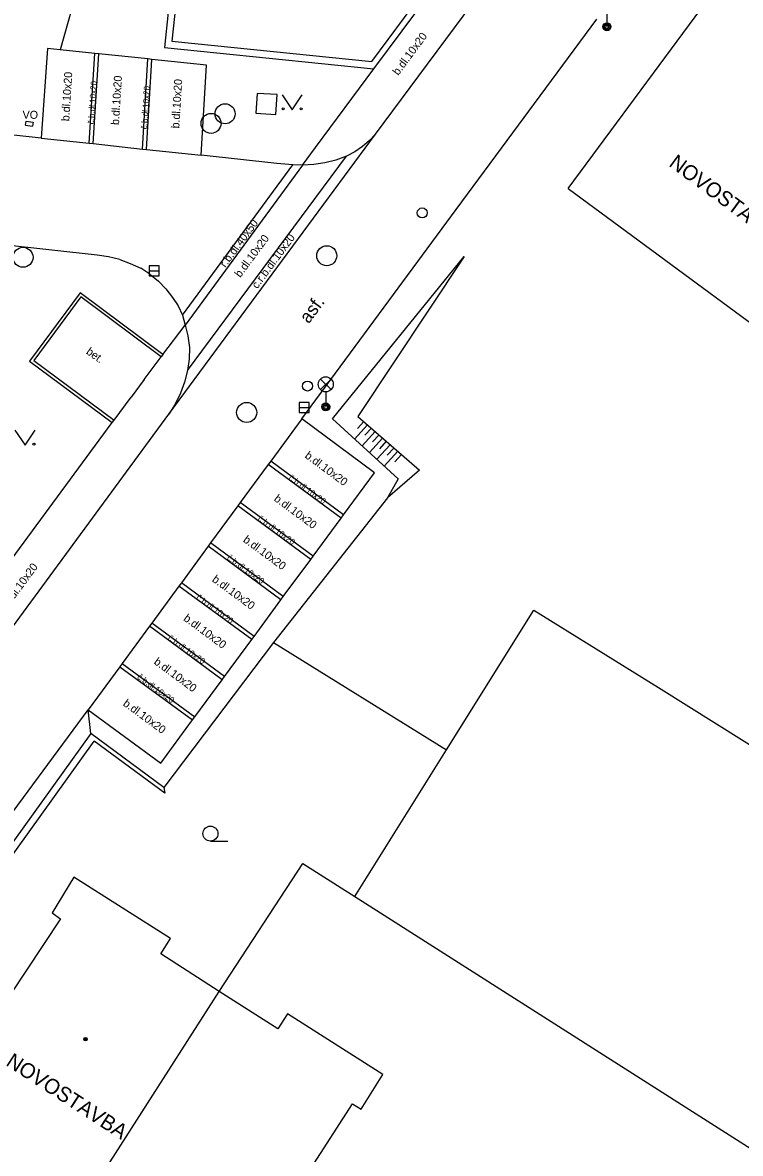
# Model space of a CAD drawing. Extents: x -598233 to -596890, y -1157848 to -1156431.
# Drawn here: x -597689.3 to -597653.4, y -1156874 to -1156817.5 of the extents above; entities that cross this region are included whole.
import ezdxf

# ---------------------------------------------------------------- set-up
doc = ezdxf.new("R2010")
doc.units = 0
for name, color, linetype in [('Level 10', 7, 'Continuous'), ('Level 11', 7, 'Continuous'), ('Level 14', 7, 'Continuous'), ('Level 15', 7, 'Continuous'), ('Level 24', 7, 'Continuous'), ('Level 26', 7, 'Continuous'), ('Level 27', 7, 'Continuous'), ('Level 28', 7, 'Continuous'), ('Level 31', 7, 'Continuous'), ('Level 33', 7, 'Continuous'), ('Level 36', 7, 'Continuous'), ('Level 39', 7, 'Continuous'), ('Level 40', 7, 'Continuous'), ('Level 41', 7, 'Continuous'), ('Level 42', 7, 'Continuous'), ('Level 5', 7, 'Continuous'), ('Level 51', 7, 'Continuous'), ('Level 6', 7, 'Continuous'), ('Level 7', 7, 'Continuous')]:
    doc.layers.add(name, color=color, linetype=linetype)

msp = doc.modelspace()

# ---------------------------------------------------------------- linework, layer by layer
at = {"layer": 'Level 10'}
for points in [[(-597671.66, -1156823.07), (-597665.99, -1156815.42)], [(-597667.63, -1156826.84), (-597660.61, -1156817.34)], [(-597688.05, -1156818.79), (-597688.36, -1156823.27)], [(-597680.1, -1156819.63), (-597682.83, -1156819.34), (-597683.03, -1156819.32), (-597685.49, -1156819.06), (-597685.69, -1156819.04), (-597687.42, -1156818.86), (-597688.05, -1156818.79)], [(-597680.38, -1156824.13), (-597680.1, -1156819.63)], [(-597688.36, -1156823.27), (-597698.25, -1156822.2)], [(-597671.66, -1156823.07), (-597671.97, -1156823.4)], [(-597671.97, -1156823.4), (-597672.32, -1156823.7), (-597672.7, -1156823.96), (-597673.11, -1156824.17)], [(-597676.59, -1156824.55), (-597680.38, -1156824.13)], [(-597673.11, -1156824.17), (-597673.64, -1156824.37), (-597674.19, -1156824.51), (-597674.74, -1156824.6), (-597675.31, -1156824.62)], [(-597675.8, -1156824.61), (-597676.59, -1156824.55)], [(-597675.31, -1156824.62), (-597675.8, -1156824.61)], [(-597675.35, -1156837.3), (-597667.63, -1156826.84)], [(-597685.56, -1156829.12), (-597690.25, -1156828.6)], [(-597685, -1156829.21), (-597685.56, -1156829.12)], [(-597684.44, -1156829.34), (-597685, -1156829.21)], [(-597684.44, -1156829.34), (-597683.91, -1156829.54), (-597683.39, -1156829.78)], [(-597682.93, -1156830.08), (-597683.39, -1156829.78)], [(-597682.93, -1156830.08), (-597682.51, -1156830.42), (-597682.13, -1156830.81), (-597681.8, -1156831.24)], [(-597681.8, -1156831.24), (-597681.52, -1156831.66), (-597681.31, -1156832.12), (-597681.17, -1156832.62)], [(-597681.17, -1156832.62), (-597681.03, -1156833.16), (-597680.96, -1156833.74), (-597680.97, -1156834.32), (-597681.05, -1156834.89)], [(-597681.05, -1156834.89), (-597681.2, -1156835.47), (-597681.4, -1156836.02), (-597681.67, -1156836.56), (-597681.98, -1156837.06)], [(-597692.4, -1156851.18), (-597690.6, -1156848.77), (-597681.98, -1156837.06)], [(-597671.72, -1156840), (-597675.35, -1156837.3)], [(-597682.39, -1156854.5), (-597680.8, -1156852.34), (-597680.69, -1156852.18), (-597679.33, -1156850.33), (-597679.21, -1156850.17), (-597677.85, -1156848.33), (-597677.73, -1156848.17), (-597676.39, -1156846.34), (-597676.27, -1156846.18), (-597674.9, -1156844.32), (-597674.78, -1156844.16), (-597673.38, -1156842.26), (-597673.26, -1156842.1), (-597671.72, -1156840)], [(-597693.76, -1156862.31), (-597686.01, -1156851.83)], [(-597686.01, -1156851.83), (-597682.39, -1156854.5)]]:
    msp.add_lwpolyline(points, dxfattribs=at)
at = {"layer": 'Level 11'}
for points in [[(-597685.97, -1156823.53), (-597685.69, -1156819.04)], [(-597685.77, -1156823.55), (-597685.49, -1156819.06)], [(-597683.31, -1156823.82), (-597683.03, -1156819.32)], [(-597683.11, -1156823.84), (-597682.83, -1156819.34)], [(-597674.67, -1156823.74), (-597671.75, -1156819.81)], [(-597681.98, -1156837.06), (-597671.66, -1156823.07)], [(-597688.36, -1156823.27), (-597685.97, -1156823.53), (-597685.77, -1156823.55), (-597683.31, -1156823.82), (-597683.11, -1156823.84), (-597680.38, -1156824.13)], [(-597675.31, -1156824.62), (-597674.67, -1156823.74)], [(-597681.05, -1156834.89), (-597673.11, -1156824.17)], [(-597681.31, -1156832.12), (-597675.8, -1156824.61)], [(-597675.31, -1156824.62), (-597681.17, -1156832.62)], [(-597682.28, -1156834.08), (-597681.17, -1156832.62)], [(-597675.35, -1156837.3), (-597676.9, -1156839.42), (-597677.02, -1156839.58), (-597678.42, -1156841.48), (-597678.54, -1156841.64), (-597679.9, -1156843.5), (-597680.02, -1156843.66), (-597681.36, -1156845.5), (-597681.48, -1156845.66), (-597682.83, -1156847.5), (-597682.95, -1156847.66), (-597684.32, -1156849.52), (-597684.43, -1156849.68), (-597686.01, -1156851.83)], [(-597692.19, -1156847.49), (-597684.81, -1156837.48)], [(-597673.38, -1156842.26), (-597677.02, -1156839.58)], [(-597673.26, -1156842.1), (-597676.9, -1156839.42)], [(-597674.9, -1156844.32), (-597678.54, -1156841.64)], [(-597674.78, -1156844.16), (-597678.42, -1156841.48)], [(-597676.27, -1156846.18), (-597679.9, -1156843.5)], [(-597676.39, -1156846.34), (-597680.02, -1156843.66)], [(-597677.85, -1156848.33), (-597681.48, -1156845.66)], [(-597677.73, -1156848.17), (-597681.36, -1156845.5)], [(-597679.21, -1156850.17), (-597682.83, -1156847.5)], [(-597679.33, -1156850.33), (-597682.95, -1156847.66)], [(-597684.43, -1156849.68), (-597680.8, -1156852.34)], [(-597684.32, -1156849.52), (-597680.69, -1156852.18)], [(-597685.89, -1156853.02), (-597686.01, -1156851.83)], [(-597682.23, -1156855.72), (-597682.19, -1156856)]]:
    msp.add_lwpolyline(points, dxfattribs=at)
at = {"layer": 'Level 14'}
for points in [[(-597686.83, -1156816.8), (-597687.42, -1156818.86)], [(-597673.82, -1156837.3), (-597667.23, -1156829.19)], [(-597667.23, -1156829.19), (-597672.54, -1156837.18)], [(-597670.53, -1156840.29), (-597673.82, -1156837.3)], [(-597672.54, -1156837.18), (-597669.47, -1156839.86)], [(-597669.47, -1156839.86), (-597671.07, -1156841.25)], [(-597670.53, -1156840.29), (-597671.07, -1156841.25)]]:
    msp.add_lwpolyline(points, dxfattribs=at)
at = {"layer": 'Level 15'}
for points in [[(-597672.71, -1156838.31), (-597672.06, -1156837.6)], [(-597672.57, -1156837.79), (-597672.25, -1156837.44)], [(-597672.2, -1156838.12), (-597671.87, -1156837.76)], [(-597672.34, -1156838.65), (-597671.68, -1156837.93)], [(-597671.97, -1156838.98), (-597671.31, -1156838.26)], [(-597671.82, -1156838.45), (-597671.49, -1156838.09)], [(-597671.45, -1156838.79), (-597671.12, -1156838.42)], [(-597671.6, -1156839.32), (-597670.93, -1156838.59)], [(-597671.23, -1156839.66), (-597670.55, -1156838.92)], [(-597671.08, -1156839.12), (-597670.74, -1156838.75)], [(-597670.7, -1156839.45), (-597670.36, -1156839.08)]]:
    msp.add_lwpolyline(points, dxfattribs=at)
at = {"layer": 'Level 24'}
for points in [[(-597689.14, -1156822.63), (-597689.12, -1156822.43)], [(-597689.14, -1156822.63), (-597688.79, -1156822.67)], [(-597689.12, -1156822.43), (-597688.77, -1156822.47)], [(-597688.77, -1156822.47), (-597688.79, -1156822.67)]]:
    msp.add_lwpolyline(points, dxfattribs=at)
at = {"layer": 'Level 26'}
msp.add_lwpolyline([(-597677.6418, -1156822.0361), (-597676.6439, -1156822.1018), (-597676.5782, -1156821.1039), (-597677.5761, -1156821.0382)], close=True, dxfattribs=at)
at = {"layer": 'Level 27'}
for p, q in [((-597682.97, -1156829.91), (-597682.47, -1156829.91)), ((-597675.48, -1156836.74), (-597674.98, -1156836.74))]:
    msp.add_line(p, q, dxfattribs=at)
for points in [[(-597682.97, -1156830.16), (-597682.47, -1156830.16), (-597682.47, -1156829.66), (-597682.97, -1156829.66)], [(-597675.48, -1156836.99), (-597674.98, -1156836.99), (-597674.98, -1156836.49), (-597675.48, -1156836.49)]]:
    msp.add_lwpolyline(points, close=True, dxfattribs=at)
for centre in [(-597679.88, -1156822.54), (-597679.18, -1156822.06), (-597689.27, -1156829.23), (-597674.1, -1156829.15), (-597678.1, -1156836.98)]:
    msp.add_circle(centre, 0.5, dxfattribs=at)
at = {"layer": 'Level 28'}
msp.add_circle((-597669.33, -1156827.01), 0.25, dxfattribs=at)
at = {"layer": 'Level 31'}
msp.add_circle((-597675.06, -1156835.66), 0.25, dxfattribs=at)
at = {"layer": 'Level 33'}
for p, q in [((-597660.11, -1156816.96), (-597660.11, -1156817.71)), ((-597674.415, -1156835.84), (-597673.885, -1156835.31)), ((-597674.415, -1156835.31), (-597673.885, -1156835.84)), ((-597674.15, -1156835.95), (-597674.15, -1156836.7))]:
    msp.add_line(p, q, dxfattribs=at)
for centre, radius in [((-597660.11, -1156817.71), 0.2), ((-597660.11, -1156817.71), 0.1445), ((-597660.11, -1156817.71), 0.0876), ((-597674.15, -1156835.575), 0.375), ((-597674.15, -1156836.7), 0.2), ((-597674.15, -1156836.7), 0.1445), ((-597674.15, -1156836.7), 0.0876)]:
    msp.add_circle(centre, radius, dxfattribs=at)
at = {"layer": 'Level 36'}
msp.add_line((-597679.91, -1156858.395), (-597679.035, -1156858.395), dxfattribs=at)
for points in [[(-597676.33, -1156821.11), (-597675.83, -1156821.86), (-597675.33, -1156821.11)], [(-597689.67, -1156837.87), (-597689.17, -1156838.62), (-597688.67, -1156837.87)]]:
    msp.add_lwpolyline(points, dxfattribs=at)
for centre, radius in [((-597676.2802, -1156821.8098), 0.05), ((-597675.3808, -1156821.8098), 0.05), ((-597688.7208, -1156838.5698), 0.05), ((-597679.9101, -1156858.0199), 0.375)]:
    msp.add_circle(centre, radius, dxfattribs=at)
at = {"layer": 'Level 39'}
for radius in [0.09, 0.0398]:
    msp.add_circle((-597686.15, -1156868.29), radius, dxfattribs=at)
at = {"layer": 'Level 5'}
for points in [[(-597662.04, -1156825.8), (-597653.57, -1156814.32), (-597653.18, -1156814.61)], [(-597662.04, -1156825.8), (-597652.42, -1156832.89), (-597647.79, -1156826.62), (-597652.5, -1156823.15), (-597648.67, -1156817.95), (-597649.08, -1156817.65)], [(-597686.73, -1156860.2), (-597687.81, -1156861.98), (-597687.4, -1156862.27), (-597693.36, -1156871.25)], [(-597678.58, -1156880.47), (-597672.81, -1156871.52), (-597672.38, -1156871.78), (-597671.3, -1156870.05), (-597676.06, -1156867.02), (-597676.55, -1156867.78), (-597679.47, -1156865.9), (-597682.39, -1156864.02), (-597681.91, -1156863.26), (-597686.73, -1156860.2)], [(-597687.7, -1156878.77), (-597679.47, -1156865.9)]]:
    msp.add_lwpolyline(points, dxfattribs=at)
at = {"layer": 'Level 51'}
for points in [[(-597671.07, -1156841.25), (-597676.76, -1156848.48), (-597668.12, -1156853.84)], [(-597672.7, -1156861.16), (-597668.12, -1156853.84), (-597663.76, -1156846.85), (-597657.53, -1156850.72)], [(-597676.76, -1156848.48), (-597682.23, -1156855.72)], [(-597657.53, -1156850.72), (-597587.96, -1156894.32)], [(-597679.47, -1156865.9), (-597675.29, -1156859.51), (-597672.7, -1156861.16), (-597613.82, -1156898.66)]]:
    msp.add_lwpolyline(points, dxfattribs=at)
at = {"layer": 'Level 6'}
msp.add_lwpolyline([(-597683.22, -1156835.34), (-597683.87, -1156836.22)], dxfattribs=at)
at = {"layer": 'Level 7'}
for points in [[(-597680.85, -1156805.64), (-597681.66, -1156813.44), (-597682.21, -1156818.75)], [(-597680.54, -1156806.03), (-597681.31, -1156813.48), (-597681.83, -1156818.44)], [(-597671.85, -1156819.45), (-597667.77, -1156813.94)], [(-597671.75, -1156819.81), (-597667.51, -1156814.1)], [(-597681.83, -1156818.44), (-597671.85, -1156819.45)], [(-597682.21, -1156818.75), (-597671.75, -1156819.81)], [(-597686.41, -1156831), (-597688.94, -1156834.42)], [(-597682.28, -1156834.08), (-597686.41, -1156831)], [(-597686.38, -1156831.21), (-597688.73, -1156834.39)], [(-597682.37, -1156834.2), (-597686.38, -1156831.21)], [(-597688.94, -1156834.42), (-597684.81, -1156837.48)], [(-597688.73, -1156834.39), (-597684.72, -1156837.36)], [(-597683.22, -1156835.34), (-597682.37, -1156834.2)], [(-597682.28, -1156834.08), (-597682.37, -1156834.2)], [(-597684.72, -1156837.36), (-597683.87, -1156836.22)], [(-597684.81, -1156837.48), (-597684.72, -1156837.36)], [(-597685.89, -1156853.02), (-597697.8, -1156869.6)], [(-597682.23, -1156855.72), (-597685.89, -1156853.02)], [(-597694.17, -1156874.23), (-597697.99, -1156871.86), (-597697.46, -1156869.76), (-597685.71, -1156853.4)], [(-597682.19, -1156856), (-597685.71, -1156853.4)]]:
    msp.add_lwpolyline(points, dxfattribs=at)

# ---------------------------------------------------------------- texts
at = {"layer": 'Level 40'}
for s, height, rotation, p in [('b.dl.10x20', 0.4, 53.51322, (-597670.53, -1156820.17)), ('b.dl.10x20', 0.4, 86.43952, (-597686.96, -1156822.44)), ('b.dl.10x20', 0.4, 86.43952, (-597684.48, -1156822.63)), ('b.dl.10x20', 0.4, 86.43952, (-597681.47, -1156822.8)), ('č.b.dl.10x20', 0.3, 86, (-597685.73, -1156822.59)), ('č.b.dl.10x20', 0.3, 86, (-597683.08, -1156822.84)), ('r.b.dl.40x50', 0.399996, 53.51322, (-597679.16, -1156829.77)), ('b.dl.10x20', 0.4, 53.51322, (-597678.42, -1156830.27)), ('č.r.b.dl.10x20', 0.399996, 53.51322, (-597677.57, -1156830.83)), ('asf.', 0.65, 53.46207, (-597675, -1156832.58)), ('bet.', 0.4, 324.49163, (-597686.15, -1156834.02)), ('b.dl.10x20', 0.4, 323.58866, (-597675.23, -1156839.21)), ('č.b.dl.10x20', 0.3, 324, (-597676.03, -1156840.31)), ('b.dl.10x20', 0.4, 323.58866, (-597676.77, -1156841.36)), ('č.b.dl.10x20', 0.3, 324, (-597677.57, -1156842.35)), ('b.dl.10x20', 0.4, 323.58866, (-597678.31, -1156843.41)), ('č.b.dl.10x20', 0.3, 324, (-597679.11, -1156844.3)), ('b.dl.10x20', 0.4, 53.51322, (-597689.97, -1156846.68)), ('b.dl.10x20', 0.4, 323.58866, (-597679.86, -1156845.39)), ('č.b.dl.10x20', 0.3, 324, (-597680.65, -1156846.29)), ('b.dl.10x20', 0.4, 323.58866, (-597681.29, -1156847.34)), ('č.b.dl.10x20', 0.3, 324, (-597682.06, -1156848.31)), ('b.dl.10x20', 0.4, 323.58866, (-597682.77, -1156849.51)), ('č.b.dl.10x20', 0.3, 324, (-597683.6, -1156850.25)), ('b.dl.10x20', 0.4, 323.58866, (-597684.31, -1156851.59))]:
    msp.add_text(s, height=height, rotation=rotation, dxfattribs=at).set_placement(p)
at = {"layer": 'Level 41'}
for rotation, p in [(323.58104, (-597657.06, -1156824.64)), (327.10062, (-597690.17, -1156869.57))]:
    msp.add_text('NOVOSTAVBA', height=0.75, rotation=rotation, dxfattribs=at).set_placement(p)
at = {"layer": 'Level 42'}
msp.add_text('VO', height=0.4, dxfattribs=at).set_placement((-597689.29, -1156822.31))

doc.saveas('drawing.dxf')
